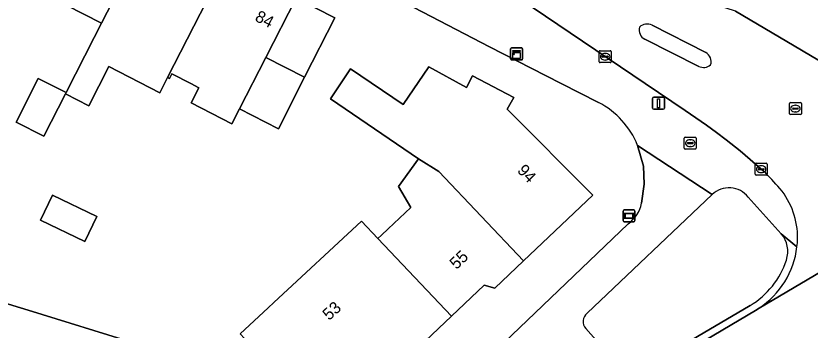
# Model space of a CAD drawing. Extents: x 160349 to 161355, y 381727 to 382854.
# Drawn here: x 161222.6 to 161289.2, y 382229.4 to 382255.7 of the extents above; entities that cross this region are included whole.
import ezdxf

# ---------------------------------------------------------------- set-up
doc = ezdxf.new("R2010")
doc.units = 0
for name, color, linetype in [('IMGEO_Brandkraan', 7, 'Continuous'), ('IMGEO_Erf', 7, 'Continuous'), ('IMGEO_Groenvoorziening', 7, 'Continuous'), ('IMGEO_Kast', 7, 'Continuous'), ('IMGEO_Kolk', 7, 'Continuous'), ('IMGEO_Lichtmast', 7, 'Continuous'), ('IMGEO_Muur', 7, 'Continuous'), ('IMGEO_Pand', 7, 'Continuous'), ('IMGEO_Pand_nummerreeks', 7, 'Continuous'), ('IMGEO_Rijbaan_lokaal_gesloten', 7, 'Continuous'), ('IMGEO_Rijbaan_lokaal_open', 7, 'Continuous'), ('IMGEO_Rioolput', 7, 'Continuous'), ('IMGEO_Verkeerseiland_open', 7, 'Continuous'), ('IMGEO_Verklikker', 7, 'Continuous'), ('IMGEO_Voetpad_open', 7, 'Continuous')]:
    doc.layers.add(name, color=color, linetype=linetype)

msp = doc.modelspace()

# ---------------------------------------------------------------- linework, layer by layer
at = {"layer": 'IMGEO_Brandkraan'}
for p, q in [((161278.684, 382244.588), (161278.684, 382245.44)), ((161278.759, 382245.514), (161279.611, 382245.514)), ((161279.172, 382245.294), (161279.197, 382245.294)), ((161279.685, 382245.44), (161279.685, 382244.588)), ((161278.943, 382245.008), (161278.943, 382245.02)), ((161279.381, 382244.971), (161278.983, 382244.971)), ((161278.986, 382245.057), (161279.384, 382245.057)), ((161279.195, 382244.734), (161279.17, 382244.734)), ((161279.427, 382245.02), (161279.427, 382245.008)), ((161279.611, 382244.514), (161278.759, 382244.514))]:
    msp.add_line(p, q, dxfattribs=at)
for points in [[(161278.684, 382244.588), (161278.684, 382245.44)], [(161278.759, 382245.514), (161279.611, 382245.514)], [(161279.685, 382245.44), (161279.685, 382244.588)], [(161279.611, 382244.514), (161278.759, 382244.514)]]:
    msp.add_lwpolyline(points, dxfattribs=at)
for centre, radius, start, end in [((161278.761, 382245.438), 0.0765, 91.55205, 178.44795), ((161278.761, 382245.438), 0.0765, 91.55205, 178.44795), ((161279.609, 382245.438), 0.0765, 1.55205, 88.44795), ((161279.609, 382245.438), 0.0765, 1.55205, 88.44795), ((161278.761, 382244.59), 0.0765, 181.55205, 268.44795), ((161278.761, 382244.59), 0.0765, 181.55205, 268.44795), ((161278.983, 382245.017), 0.0403, 85.87752, 175.75265), ((161278.98, 382245.007), 0.0366, 178.93798, 274.71019), ((161279.384, 382245.014), 0.043, 264.86636, 352.45326), ((161279.388, 382245.019), 0.0386, 1.73085, 96.63898), ((161279.609, 382244.59), 0.0765, 271.55205, 358.44795), ((161279.609, 382244.59), 0.0765, 271.55205, 358.44795)]:
    msp.add_arc(centre, radius, start, end, dxfattribs=at)
for centre, major_axis, ratio, start_param, end_param in [((161279.171, 382245.014), (-0.387, 0.002), 0.722429, 4.712389, 7.853982), ((161279.196, 382245.014), (-0.39, 0.002), 0.717154, 1.570796, 4.712389)]:
    msp.add_ellipse(centre, major_axis=major_axis, ratio=ratio, start_param=start_param, end_param=end_param, dxfattribs=at)
at = {"layer": 'IMGEO_Erf'}
for points in [[(161271.482, 382248.42), (161268.366, 382250), (161265.83, 382251.286), (161262.356, 382253.087), (161251.115, 382258.956)], [(161246.124, 382257.183), (161249.371, 382255.521), (161246.837, 382250.532), (161244.641, 382246.223), (161241.373, 382247.901), (161240.721, 382246.643), (161237.323, 382248.388), (161237.971, 382249.648), (161237.286, 382250), (161235.709, 382250.81), (161235.518, 382250.438), (161235.351, 382250.524), (161234.694, 382249.242), (161230.422, 382251.429), (161228.739, 382248.142), (161226.774, 382249.148), (161224.964, 382245.613), (161222.655, 382246.761), (161224.48, 382250.428), (161226.831, 382249.259), (161229.193, 382253.872), (161229.812, 382255.08), (161223.825, 382258.146)], [(161241.439, 382229.035), (161243.783, 382231.212), (161244.268, 382231.662), (161251.613, 382238.484), (161252.992, 382237.029), (161253.29, 382237.312), (161253.849, 382237.841), (161255.743, 382239.636), (161254.709, 382241.381), (161256.383, 382243.707), (161249.014, 382248.717), (161250.687, 382251.24), (161255.112, 382248.254), (161257.254, 382251.421), (161260.412, 382249.689), (161260.927, 382250.665), (161264.391, 382248.853), (161263.833, 382247.871), (161271.023, 382240.67), (161265.188, 382235.141), (161262.783, 382232.862), (161261.909, 382233.122), (161259.162, 382230.519), (161253.689, 382225.333)], [(161275.088, 382239.976), (161275.311, 382241.578), (161275.256, 382243.087), (161274.763, 382244.831)], [(161247.067, 382213.621), (161248.192, 382214.595), (161248.421, 382214.153), (161249.048, 382214.513), (161249.004, 382214.553), (161257.069, 382222.093), (161273.976, 382238.265)], [(161221.355, 382231.731), (161223.651, 382231.018), (161232.68, 382228.236)]]:
    msp.add_lwpolyline(points, dxfattribs=at)
msp.add_lwpolyline([(161225.693, 382240.664), (161229.422, 382238.88), (161228.751, 382237.476), (161228.416, 382236.775), (161224.685, 382238.559), (161225.021, 382239.26)], close=True, dxfattribs=at)
for centre, radius, start, end in [((161268.338, 382242.252), 6.923, 21.87312, 62.99288), ((161272.44, 382240.48), 2.696, 304.74079, 349.21853)]:
    msp.add_arc(centre, radius, start, end, dxfattribs=at)
at = {"layer": 'IMGEO_Groenvoorziening'}
for points in [[(161281.012, 382240.712), (161270.545, 382230.76)], [(161286.812, 382237.421), (161284.048, 382240.499)], [(161274.899, 382225.93), (161284.204, 382231.406)], [(161270.419, 382229.477), (161273.396, 382226.123)]]:
    msp.add_lwpolyline(points, dxfattribs=at)
for centre, radius, start, end in [((161282.43, 382239.187), 2.083, 39.05533, 132.91829), ((161285.05, 382235.929), 2.309, 342.14925, 40.27021), ((161280.574, 382237.424), 7.028, 301.09501, 341.73205), ((161271.049, 382230.063), 0.861, 125.88565, 222.89659)]:
    msp.add_arc(centre, radius, start, end, dxfattribs=at)
at = {"layer": 'IMGEO_Kast'}
for p, q in [((161264.119, 382252.07), (161264.119, 382252.911)), ((161264.119, 382252.911), (161264.119, 382252.07)), ((161264.194, 382252.995), (161265.035, 382252.995)), ((161265.035, 382252.995), (161264.194, 382252.995)), ((161265.119, 382252.92), (161265.119, 382252.079)), ((161265.119, 382252.079), (161265.119, 382252.92)), ((161265.044, 382251.995), (161264.203, 382251.995)), ((161264.203, 382251.995), (161265.044, 382251.995))]:
    msp.add_line(p, q, dxfattribs=at)
for points in [[(161264.314, 382252.785), (161264.914, 382252.785), (161264.914, 382252.7), (161264.314, 382252.7), (161264.314, 382252.785)], [(161264.314, 382252.61), (161264.914, 382252.61), (161264.914, 382252.121), (161264.314, 382252.121), (161264.314, 382252.61)]]:
    msp.add_lwpolyline(points, dxfattribs=at)
msp.add_circle((161264.398, 382252.459), 0.0377, dxfattribs=at)
for centre, start, end in [((161264.197, 382252.917), 92.4484, 184.28452), ((161264.197, 382252.917), 92.4484, 184.28452), ((161265.041, 382252.917), 2.4484, 94.28452), ((161265.041, 382252.917), 2.4484, 94.28452), ((161264.197, 382252.073), 182.4484, 274.28452), ((161264.197, 382252.073), 182.4484, 274.28452), ((161265.041, 382252.073), 272.4484, 4.28452), ((161265.041, 382252.073), 272.4484, 4.28452)]:
    msp.add_arc(centre, 0.0779, start, end, dxfattribs=at)
at = {"layer": 'IMGEO_Kolk'}
for p, q in [((161271.549, 382251.834), (161271.549, 382252.686)), ((161271.624, 382252.76), (161272.476, 382252.76)), ((161272.55, 382252.686), (161272.55, 382251.834)), ((161271.808, 382252.254), (161271.808, 382252.266)), ((161272.246, 382252.217), (161271.848, 382252.217)), ((161271.851, 382252.303), (161272.249, 382252.303)), ((161272.06, 382251.98), (161272.035, 382251.98)), ((161272.037, 382252.54), (161272.062, 382252.54)), ((161272.292, 382252.266), (161272.292, 382252.254)), ((161272.476, 382251.76), (161271.624, 382251.76)), ((161284.63, 382242.408), (161284.63, 382243.26)), ((161284.705, 382243.334), (161285.557, 382243.334)), ((161285.631, 382243.26), (161285.631, 382242.408)), ((161284.889, 382242.828), (161284.889, 382242.84)), ((161285.327, 382242.791), (161284.929, 382242.791)), ((161284.932, 382242.877), (161285.33, 382242.877)), ((161285.118, 382243.114), (161285.143, 382243.114)), ((161285.373, 382242.84), (161285.373, 382242.828)), ((161285.557, 382242.334), (161284.705, 382242.334)), ((161285.141, 382242.554), (161285.116, 382242.554))]:
    msp.add_line(p, q, dxfattribs=at)
for points in [[(161271.549, 382251.834), (161271.549, 382252.686)], [(161271.624, 382252.76), (161272.476, 382252.76)], [(161272.55, 382252.686), (161272.55, 382251.834)], [(161272.476, 382251.76), (161271.624, 382251.76)], [(161284.63, 382242.408), (161284.63, 382243.26)], [(161284.705, 382243.334), (161285.557, 382243.334)], [(161285.631, 382243.26), (161285.631, 382242.408)], [(161285.557, 382242.334), (161284.705, 382242.334)]]:
    msp.add_lwpolyline(points, dxfattribs=at)
for centre, radius, start, end in [((161271.626, 382252.684), 0.0765, 91.55205, 178.44795), ((161271.626, 382252.684), 0.0765, 91.55205, 178.44795), ((161272.474, 382252.684), 0.0765, 1.55205, 88.44795), ((161272.474, 382252.684), 0.0765, 1.55205, 88.44795), ((161271.848, 382252.263), 0.0403, 85.87752, 175.75265), ((161271.845, 382252.253), 0.0366, 178.93798, 274.71019), ((161272.249, 382252.26), 0.043, 264.86636, 352.45326), ((161272.253, 382252.265), 0.0386, 1.73085, 96.63898), ((161271.626, 382251.836), 0.0765, 181.55205, 268.44795), ((161271.626, 382251.836), 0.0765, 181.55205, 268.44795), ((161272.474, 382251.836), 0.0765, 271.55205, 358.44795), ((161272.474, 382251.836), 0.0765, 271.55205, 358.44795), ((161284.707, 382243.258), 0.0765, 91.55205, 178.44795), ((161284.707, 382243.258), 0.0765, 91.55205, 178.44795), ((161285.555, 382243.258), 0.0765, 1.55205, 88.44795), ((161285.555, 382243.258), 0.0765, 1.55205, 88.44795), ((161284.929, 382242.837), 0.0403, 85.87752, 175.75265), ((161284.926, 382242.827), 0.0366, 178.93798, 274.71019), ((161285.33, 382242.834), 0.043, 264.86636, 352.45326), ((161285.334, 382242.839), 0.0386, 1.73085, 96.63898), ((161284.707, 382242.41), 0.0765, 181.55205, 268.44795), ((161284.707, 382242.41), 0.0765, 181.55205, 268.44795), ((161285.555, 382242.41), 0.0765, 271.55205, 358.44795), ((161285.555, 382242.41), 0.0765, 271.55205, 358.44795)]:
    msp.add_arc(centre, radius, start, end, dxfattribs=at)
for centre, major_axis, ratio, start_param, end_param in [((161272.036, 382252.26), (-0.387, 0.002), 0.722429, 4.712389, 7.853982), ((161272.061, 382252.26), (-0.39, 0.002), 0.717154, 1.570796, 4.712389), ((161285.117, 382242.834), (-0.387, 0.002), 0.722429, 4.712389, 7.853982), ((161285.142, 382242.834), (-0.39, 0.002), 0.717154, 1.570796, 4.712389)]:
    msp.add_ellipse(centre, major_axis=major_axis, ratio=ratio, start_param=start_param, end_param=end_param, dxfattribs=at)
at = {"layer": 'IMGEO_Lichtmast'}
for p, q in [((161276.027, 382247.958), (161276.027, 382248.758)), ((161276.027, 382248.758), (161276.027, 382247.958)), ((161276.127, 382248.858), (161276.917, 382248.858)), ((161276.917, 382248.858), (161276.127, 382248.858)), ((161277.017, 382248.758), (161277.017, 382247.958)), ((161277.017, 382247.958), (161277.017, 382248.758)), ((161276.917, 382247.858), (161276.127, 382247.858)), ((161276.127, 382247.858), (161276.917, 382247.858))]:
    msp.add_line(p, q, dxfattribs=at)
msp.add_lwpolyline([(161276.447, 382248.733), (161276.597, 382248.733), (161276.597, 382247.983), (161276.447, 382247.983), (161276.447, 382248.733)], dxfattribs=at)
for centre, start, end in [((161276.127, 382248.758), 90, 180), ((161276.127, 382248.758), 90, 180), ((161276.917, 382248.758), 0, 90), ((161276.917, 382248.758), 360, 90), ((161276.127, 382247.958), 180, 270), ((161276.127, 382247.958), 180, 270), ((161276.917, 382247.958), 270, 0), ((161276.917, 382247.958), 270, 0)]:
    msp.add_arc(centre, 0.1, start, end, dxfattribs=at)
at = {"layer": 'IMGEO_Muur'}
msp.add_lwpolyline([(161262.356, 382253.087), (161251.115, 382258.956)], dxfattribs=at)
at = {"layer": 'IMGEO_Pand'}
for points in [[(161234.013, 382263.284), (161228.024, 382266.35), (161223.825, 382258.146), (161229.812, 382255.08)], [(161240.289, 382260.171), (161239.736, 382260.454), (161239.966, 382260.903), (161237.27, 382262.284), (161236.999, 382261.755), (161234.013, 382263.284), (161229.812, 382255.08), (161229.193, 382253.872), (161226.831, 382249.259), (161226.774, 382249.148), (161228.739, 382248.142), (161230.422, 382251.429), (161234.694, 382249.242), (161235.351, 382250.524)], [(161241.373, 382247.901), (161243.574, 382252.202), (161246.124, 382257.183), (161240.289, 382260.171), (161235.351, 382250.524), (161235.518, 382250.438), (161235.709, 382250.81), (161237.286, 382250), (161237.971, 382249.648), (161237.323, 382248.388), (161240.721, 382246.643)], [(161246.837, 382250.532), (161249.371, 382255.521), (161246.124, 382257.183), (161243.574, 382252.202)], [(161241.373, 382247.901), (161244.641, 382246.223), (161246.837, 382250.532), (161243.574, 382252.202)], [(161256.383, 382243.707), (161258.087, 382242.634), (161265.188, 382235.141), (161271.023, 382240.67), (161263.833, 382247.871), (161264.391, 382248.853), (161260.927, 382250.665), (161260.412, 382249.689), (161257.254, 382251.421), (161255.112, 382248.254), (161250.687, 382251.24), (161249.014, 382248.717)], [(161226.774, 382249.148), (161226.831, 382249.259), (161224.48, 382250.428), (161222.655, 382246.761), (161224.964, 382245.613)], [(161258.087, 382242.634), (161256.383, 382243.707), (161254.709, 382241.381), (161255.743, 382239.636), (161253.849, 382237.841), (161253.29, 382237.312), (161252.992, 382237.029), (161259.162, 382230.519), (161261.909, 382233.122), (161262.783, 382232.862), (161265.188, 382235.141)], [(161225.693, 382240.664), (161225.021, 382239.26), (161224.685, 382238.559), (161228.416, 382236.775), (161228.751, 382237.476), (161229.422, 382238.88)], [(161259.162, 382230.519), (161252.992, 382237.029), (161251.613, 382238.484), (161244.268, 382231.662), (161243.783, 382231.212), (161241.439, 382229.035), (161241.807, 382228.639), (161246.005, 382224.12), (161250.77, 382228.413), (161253.689, 382225.333)], [(161232.68, 382228.236), (161223.651, 382231.018), (161221.355, 382231.731), (161219.863, 382232.191), (161217.14, 382223.352), (161229.959, 382219.402)]]:
    msp.add_lwpolyline(points, close=True, dxfattribs=at)
at = {"layer": 'IMGEO_Rijbaan_lokaal_gesloten'}
msp.add_lwpolyline([(161318.048, 382250.702), (161316.857, 382250), (161305.531, 382243.324), (161305.319, 382243.199), (161305.224, 382243.142), (161284.956, 382231.179), (161284.644, 382230.983), (161274.932, 382225.238), (161267.458, 382220.802), (161261.189, 382217.074), (161251.365, 382211.304)], dxfattribs=at)
at = {"layer": 'IMGEO_Rijbaan_lokaal_open'}
for points in [[(161216.702, 382287.227), (161214.388, 382282.683), (161265.994, 382256.351), (161275.396, 382250), (161278.744, 382247.738), (161280.55, 382246.518), (161281.393, 382245.901), (161282.196, 382245.281), (161283.354, 382244.378), (161284.216, 382243.651), (161285.334, 382242.665)], [(161298.091, 382244.287), (161297.666, 382244.698), (161296.86, 382245.546), (161294.175, 382249.468), (161282.972, 382256.085), (161268.983, 382260.613), (161268.828, 382260.692), (161216.702, 382287.227)], [(161282.972, 382256.085), (161294.175, 382249.468)], [(161275.984, 382254.897), (161280.484, 382252.62)], [(161279.9, 382251.451), (161275.378, 382253.719)], [(161284.956, 382231.179), (161305.224, 382243.142)]]:
    msp.add_lwpolyline(points, dxfattribs=at)
for centre, radius, start, end in [((161275.763, 382254.493), 0.864, 163.32231, 243.54767), ((161275.569, 382254.084), 0.913, 62.95151, 133.96576), ((161280.048, 382251.85), 0.885, 341.61783, 60.50842), ((161280.301, 382252.28), 0.92, 244.19885, 309.65131), ((161270.824, 382227.597), 20.919, 40.62366, 46.07994), ((161281.781, 382237.122), 6.402, 358.96105, 39.76807), ((161280.608, 382237.219), 7.576, 353.28325, 358.38823), ((161280.955, 382237.2), 7.229, 303.60311, 353.11244)]:
    msp.add_arc(centre, radius, start, end, dxfattribs=at)
at = {"layer": 'IMGEO_Rioolput'}
for p, q in [((161287.502, 382247.485), (161287.502, 382248.337)), ((161287.577, 382248.411), (161288.429, 382248.411)), ((161287.761, 382247.905), (161287.761, 382247.917)), ((161287.804, 382247.954), (161288.202, 382247.954)), ((161287.99, 382248.191), (161288.015, 382248.191)), ((161288.245, 382247.917), (161288.245, 382247.905)), ((161288.503, 382248.337), (161288.503, 382247.485)), ((161288.429, 382247.411), (161287.577, 382247.411)), ((161288.199, 382247.868), (161287.801, 382247.868)), ((161288.013, 382247.631), (161287.988, 382247.631))]:
    msp.add_line(p, q, dxfattribs=at)
for points in [[(161287.502, 382247.485), (161287.502, 382248.337)], [(161287.577, 382248.411), (161288.429, 382248.411)], [(161288.503, 382248.337), (161288.503, 382247.485)], [(161288.429, 382247.411), (161287.577, 382247.411)]]:
    msp.add_lwpolyline(points, dxfattribs=at)
for centre, radius, start, end in [((161287.579, 382248.335), 0.0765, 91.55205, 178.44795), ((161287.579, 382248.335), 0.0765, 91.55205, 178.44795), ((161287.801, 382247.914), 0.0403, 85.87752, 175.75265), ((161287.798, 382247.904), 0.0366, 178.93798, 274.71019), ((161288.202, 382247.911), 0.043, 264.86636, 352.45326), ((161288.206, 382247.916), 0.0386, 1.73085, 96.63898), ((161288.427, 382248.335), 0.0765, 1.55205, 88.44795), ((161288.427, 382248.335), 0.0765, 1.55205, 88.44795), ((161287.579, 382247.487), 0.0765, 181.55205, 268.44795), ((161287.579, 382247.487), 0.0765, 181.55205, 268.44795), ((161288.427, 382247.487), 0.0765, 271.55205, 358.44795), ((161288.427, 382247.487), 0.0765, 271.55205, 358.44795)]:
    msp.add_arc(centre, radius, start, end, dxfattribs=at)
for centre, major_axis, ratio, start_param, end_param in [((161287.989, 382247.911), (-0.387, 0.002), 0.722429, 4.712389, 7.853982), ((161288.014, 382247.911), (-0.39, 0.002), 0.717154, 1.570796, 4.712389)]:
    msp.add_ellipse(centre, major_axis=major_axis, ratio=ratio, start_param=start_param, end_param=end_param, dxfattribs=at)
at = {"layer": 'IMGEO_Verkeerseiland_open'}
for points in [[(161280.484, 382252.62), (161275.984, 382254.897)], [(161275.378, 382253.719), (161279.9, 382251.451)]]:
    msp.add_lwpolyline(points, dxfattribs=at)
for centre, radius, start, end in [((161275.763, 382254.493), 0.864, 163.32231, 243.54767), ((161275.569, 382254.084), 0.913, 62.95151, 133.96576), ((161280.048, 382251.85), 0.885, 341.61783, 60.50842), ((161280.301, 382252.28), 0.92, 244.19885, 309.65131)]:
    msp.add_arc(centre, radius, start, end, dxfattribs=at)
at = {"layer": 'IMGEO_Verklikker'}
for p, q in [((161273.547, 382238.521), (161273.547, 382239.321)), ((161273.547, 382239.321), (161273.547, 382238.521)), ((161273.647, 382239.421), (161274.437, 382239.421)), ((161274.437, 382239.421), (161273.647, 382239.421)), ((161274.537, 382239.321), (161274.537, 382238.521)), ((161274.537, 382238.521), (161274.537, 382239.321)), ((161274.437, 382238.421), (161273.647, 382238.421)), ((161273.647, 382238.421), (161274.437, 382238.421))]:
    msp.add_line(p, q, dxfattribs=at)
for points in [[(161273.648, 382239.153), (161274.436, 382239.153), (161274.436, 382238.689), (161273.648, 382238.689), (161273.648, 382239.153)], [(161273.713, 382239.088), (161273.713, 382238.754), (161274.371, 382238.754), (161274.371, 382239.088), (161273.713, 382239.088)]]:
    msp.add_lwpolyline(points, dxfattribs=at)
for centre, start, end in [((161273.647, 382239.321), 90, 180), ((161273.647, 382239.321), 90, 180), ((161274.437, 382239.321), 0, 90), ((161274.437, 382239.321), 360, 90), ((161273.647, 382238.521), 180, 270), ((161273.647, 382238.521), 180, 270), ((161274.437, 382238.521), 270, 0), ((161274.437, 382238.521), 270, 0)]:
    msp.add_arc(centre, 0.1, start, end, dxfattribs=at)
at = {"layer": 'IMGEO_Voetpad_open'}
for points in [[(161153.712, 382308.895), (161160.913, 382304.981), (161182.222, 382294.107), (161183.481, 382293.464), (161251.115, 382258.956), (161262.356, 382253.087), (161265.83, 382251.286), (161268.366, 382250), (161271.482, 382248.42)], [(161285.334, 382242.665), (161284.216, 382243.651), (161283.354, 382244.378), (161282.196, 382245.281), (161281.393, 382245.901), (161280.55, 382246.518), (161278.744, 382247.738), (161275.396, 382250), (161265.994, 382256.351)], [(161270.545, 382230.76), (161281.012, 382240.712), (161274.763, 382244.831), (161275.256, 382243.087), (161275.311, 382241.578), (161275.088, 382239.976)], [(161274.763, 382244.831), (161281.012, 382240.712)], [(161284.048, 382240.499), (161286.812, 382237.421), (161288.132, 382236.333)], [(161273.976, 382238.265), (161257.069, 382222.093), (161260.026, 382218.737), (161270.778, 382225.117)], [(161288.132, 382236.333), (161286.812, 382237.421)], [(161284.204, 382231.406), (161274.899, 382225.93)], [(161274.932, 382225.238), (161284.644, 382230.983), (161284.956, 382231.179)], [(161273.396, 382226.123), (161270.419, 382229.477)]]:
    msp.add_lwpolyline(points, dxfattribs=at)
for centre, radius, start, end in [((161268.338, 382242.252), 6.923, 21.87312, 62.99288), ((161270.824, 382227.597), 20.919, 40.62366, 46.07994), ((161282.43, 382239.187), 2.083, 39.05533, 132.91829), ((161281.781, 382237.122), 6.402, 358.96105, 39.76807), ((161272.44, 382240.48), 2.696, 304.74079, 349.21853), ((161285.05, 382235.929), 2.309, 342.14925, 40.27021), ((161280.608, 382237.219), 7.576, 353.28325, 358.38823), ((161280.955, 382237.2), 7.229, 303.60311, 353.11244), ((161280.574, 382237.424), 7.028, 301.09501, 341.73205), ((161271.049, 382230.063), 0.861, 125.88565, 222.89659)]:
    msp.add_arc(centre, radius, start, end, dxfattribs=at)

# ---------------------------------------------------------------- texts
at = {"layer": 'IMGEO_Pand_nummerreeks'}
for s, rotation, p in [('84', 332.88812, (161242.599, 382255.304)), ('94', 313.45619, (161264.608, 382242.671)), ('55', 43.45885, (161259.571, 382234.378)), ('53', 42.02072, (161248.889, 382230.11))]:
    msp.add_text(s, height=1, rotation=rotation, dxfattribs=at).set_placement(p)

doc.saveas('drawing.dxf')
